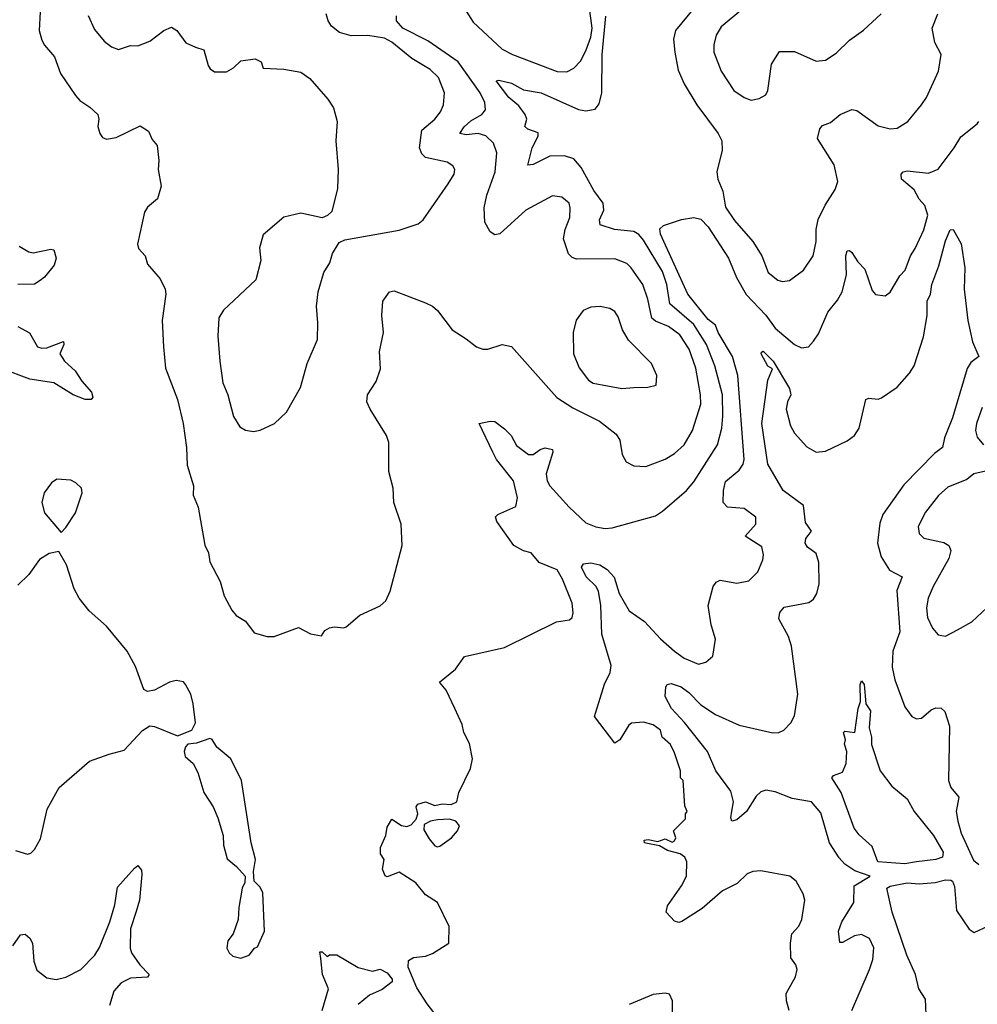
# Model space of a CAD drawing. Extents: x 1550320 to 1685906, y 509093 to 640511.
# Tile 492 of 532: x 1637112 to 1641108, y 611270 to 615380. Entities that reach past the tile are written whole.
import ezdxf

# ---------------------------------------------------------------- set-up
doc = ezdxf.new("R2010")
doc.units = 0

msp = doc.modelspace()

# ---------------------------------------------------------------- linework, layer by layer
at = {"layer": '0CON20XD'}
for points in [[(1639954.6, 615465), (1639848.5, 615335), (1639840.5, 615299.5), (1639845.3, 615245), (1639859.9, 615169.9), (1639885, 615112.9), (1639937.9, 615025), (1640026.5, 614905), (1640041.8, 614875), (1640042.9, 614835), (1640021.8, 614745), (1640025.3, 614715), (1640045.8, 614665), (1640057.2, 614597.2), (1640095, 614541.5), (1640170.9, 614455), (1640208.8, 614395), (1640235.6, 614325), (1640275, 614292.5), (1640295, 614287.9), (1640325, 614292.1), (1640382.5, 614335), (1640423.1, 614395), (1640435.3, 614454.7), (1640436, 614505), (1640444.2, 614545.8), (1640473.4, 614606.6), (1640515, 614671.2), (1640526.7, 614705), (1640511.2, 614775), (1640440.8, 614885), (1640451.2, 614925), (1640461.9, 614938.1), (1640495, 614950.8), (1640535.8, 614984.2), (1640585, 615006), (1640605, 615000.8), (1640695, 614937.5), (1640745, 614924.4), (1640773, 614927), (1640818.6, 614955), (1640875.3, 615024.7), (1640895.5, 615055), (1640945.6, 615165), (1640957.1, 615235), (1640931.4, 615285), (1640920, 615345), (1640943.5, 615405)], [(1638965, 615430.6), (1639005, 615370), (1639125, 615257.3), (1639168, 615235), (1639355, 615164.6), (1639395, 615162.9), (1639425, 615177.9), (1639452.8, 615207.2), (1639475, 615250), (1639495, 615307.8), (1639501, 615345), (1639488.2, 615438.2)], [(1640120.9, 615419.1), (1640039.8, 615350.2), (1640018.1, 615315), (1640008.1, 615275), (1640008.6, 615245), (1640038.6, 615165), (1640092, 615085), (1640135, 615055.7), (1640164.3, 615044.3), (1640198.3, 615051.7), (1640225, 615066.2)], [(1637197.5, 615412.5), (1637193.1, 615335), (1637204.4, 615294.4), (1637215, 615273.8), (1637257.5, 615225), (1637283.1, 615155), (1637345, 615063.8), (1637362.6, 615042.6), (1637405, 615015.8), (1637438, 614985), (1637442.5, 614965), (1637438, 614935), (1637446.7, 614905), (1637458.3, 614888.3), (1637475, 614882), (1637515, 614888.8), (1637615, 614936.7), (1637650, 614915), (1637665, 614880), (1637685.7, 614855), (1637692.7, 614792.7), (1637690, 614755), (1637702.9, 614685), (1637687.6, 614632.4), (1637645, 614598), (1637633, 614577), (1637603.1, 614443.1), (1637608, 614425), (1637636, 614395), (1637645, 614360), (1637697.9, 614297.9), (1637719.2, 614255), (1637721.4, 614235), (1637706.7, 614125), (1637712.2, 614015), (1637721.2, 613925), (1637771.3, 613795), (1637793.8, 613695), (1637808.2, 613595), (1637811.1, 613521.1), (1637837.1, 613435), (1637835.5, 613395), (1637856.2, 613345), (1637885, 613186.7), (1637900, 613155), (1637905, 613116.7), (1637948, 613035), (1637965.8, 612975), (1637998, 612915), (1638015, 612893.8), (1638055, 612870), (1638091.1, 612821.1), (1638145, 612805.6), (1638174.1, 612805.9), (1638275, 612843.3), (1638325, 612816.7), (1638371.7, 612808.3), (1638385, 612830), (1638405, 612842.5), (1638425, 612846.2), (1638465, 612841.2), (1638475, 612846), (1638532, 612895), (1638616.1, 612933.9), (1638640, 612955), (1638658, 612995), (1638707.5, 613185), (1638704.3, 613275), (1638673.1, 613365), (1638670, 613425), (1638652.9, 613495), (1638652, 613615), (1638643.3, 613645), (1638574, 613755), (1638561.2, 613785), (1638563.3, 613815), (1638599.7, 613870.3), (1638617.3, 613922.7), (1638614.2, 613995), (1638630, 614075), (1638623.5, 614145), (1638627.5, 614205), (1638655, 614243.8), (1638675, 614248), (1638805, 614198), (1638835, 614184), (1638855, 614166), (1638916.1, 614086.1), (1638975, 614047.8), (1639018.8, 614015), (1639045, 614004.4), (1639065.5, 614004.5), (1639126.1, 614023.9), (1639165, 614016.2), (1639353.5, 613803.5), (1639419.9, 613759.9), (1639531.4, 613705), (1639600.5, 613650.5), (1639616.9, 613625), (1639626, 613565), (1639643.3, 613535), (1639675, 613518.6), (1639725, 613515.5), (1639805, 613545.5), (1639845, 613569.5), (1639884.4, 613605), (1639919.2, 613665), (1639953.9, 613775), (1639953.5, 613815), (1639934.2, 613925), (1639905.3, 614005), (1639866.9, 614065), (1639819.7, 614099.7), (1639765, 614121.6), (1639750, 614135), (1639733.1, 614213.1), (1639711.8, 614275), (1639664.3, 614344.3), (1639645, 614362.1), (1639595, 614381.5), (1639435, 614380.4), (1639417.5, 614387.5), (1639402.6, 614402.6), (1639381.2, 614465), (1639388.2, 614505), (1639407.1, 614555), (1639409.5, 614595), (1639404.3, 614615), (1639375, 614639.4), (1639335, 614644.4), (1639224.2, 614585.8), (1639115, 614486.9), (1639095, 614481.9), (1639075, 614494.3), (1639053.5, 614535), (1639050.8, 614595), (1639061.5, 614648.5), (1639096.4, 614745), (1639103.6, 614825), (1639088.8, 614865), (1639057.8, 614895), (1639025, 614904.8), (1638975, 614899.4), (1638949.2, 614905), (1638967.5, 614932.5), (1638995, 614958.6), (1639040, 614985), (1639056, 615004), (1639053.1, 615035), (1639034.1, 615075), (1638942.4, 615205), (1638815, 615291.6), (1638710.3, 615345), (1638684, 615375), (1638685, 615396)], [(1637398.3, 615398.3), (1637425, 615339.2), (1637465, 615290.6), (1637495, 615266.7), (1637525, 615256.5), (1637575, 615272.7), (1637605, 615270.5), (1637655, 615290), (1637714, 615335), (1637745, 615349.2), (1637767.5, 615335), (1637805, 615283.3), (1637846.1, 615266.1), (1637880, 615255), (1637898.8, 615188.8), (1637906.7, 615175), (1637925, 615162), (1637975, 615162), (1638005, 615178.8), (1638035, 615208), (1638095, 615216.7), (1638120, 615205), (1638128.3, 615178.3), (1638215, 615173.8), (1638285, 615161.2), (1638322.5, 615135), (1638398.3, 615048.3), (1638421.7, 615011.7), (1638437.5, 614955), (1638431.4, 614875), (1638440.6, 614755), (1638438.6, 614675), (1638415, 614580), (1638397, 614563), (1638375, 614553.3), (1638285, 614572.5), (1638215, 614555.8), (1638127.7, 614482.3), (1638112.7, 614427.3), (1638118, 614375), (1638097.5, 614295), (1637962.8, 614167.2), (1637943.7, 614136.3), (1637939, 614059), (1637946.8, 613955), (1637959.6, 613865), (1637980, 613815), (1638003.9, 613723.9), (1638030.9, 613680.9), (1638055, 613666.9), (1638088.3, 613661.7), (1638115, 613667.1), (1638175.4, 613694.6), (1638225, 613742), (1638284.5, 613845), (1638311.5, 613945), (1638354.2, 614045), (1638356.2, 614115), (1638350, 614185), (1638357.5, 614245), (1638381.2, 614325), (1638406.7, 614365), (1638417.5, 614405), (1638445, 614450), (1638468.3, 614461.7), (1638695, 614501.9), (1638775, 614527.5), (1638795.5, 614544.5), (1638900, 614695), (1638925.5, 614735), (1638927.5, 614755), (1638920.2, 614770.2), (1638895.4, 614785.4), (1638805.3, 614805.3), (1638790, 614820), (1638780, 614845), (1638790.8, 614919.1), (1638844.7, 614965.3), (1638867.5, 614995), (1638880.4, 615025), (1638885.4, 615075), (1638859.2, 615139.1), (1638825, 615172.7), (1638748.3, 615218.3), (1638665, 615285.8), (1638635, 615302.6), (1638565, 615314.7), (1638495, 615312.3), (1638447.3, 615327.3), (1638412.9, 615352.9), (1638399.4, 615375), (1638391.4, 615405)], [(1638886.1, 611176.1), (1638812, 611272), (1638768.9, 611338.9), (1638733.5, 611425), (1638735, 611453.3), (1638755, 611465.6), (1638805, 611471.4), (1638835, 611482.5), (1638902.5, 611525), (1638903.8, 611595), (1638855, 611695.7), (1638805, 611728), (1638765, 611777.1), (1638695, 611822), (1638645, 611802.5), (1638637, 611807), (1638626.7, 611835), (1638632.5, 611875), (1638618.3, 611898.3), (1638617.5, 611925), (1638640, 611975), (1638645, 612010), (1638665, 612042.5), (1638705, 612016.7), (1638727, 612013), (1638745, 612020), (1638767, 612043), (1638773.3, 612065), (1638766.2, 612095), (1638774, 612106), (1638805, 612115.3), (1638845, 612100), (1638875, 612106.7), (1638912.5, 612105), (1638936, 612115), (1638944.4, 612155), (1638993.6, 612255), (1639001.7, 612295), (1638989.4, 612359.4), (1638965.6, 612405), (1638958.3, 612438.3), (1638928.1, 612505), (1638891.3, 612581.3), (1638864, 612615), (1638930.9, 612669.1), (1638968.3, 612721.7), (1639135, 612759.3), (1639352.6, 612867.4), (1639406, 612875), (1639416.9, 612885), (1639422.2, 612905), (1639418.1, 612945), (1639377.5, 613045), (1639355, 613084.3), (1639280, 613115), (1639246.2, 613155), (1639213.8, 613163.8), (1639174, 613185), (1639102.5, 613285), (1639097.5, 613305), (1639107.5, 613315), (1639181.8, 613348.2), (1639189.7, 613385), (1639173.1, 613455), (1639102.3, 613545), (1639086.2, 613575), (1639030, 613695), (1639075.9, 613704.1), (1639095, 613702.5), (1639135, 613672.5), (1639162.7, 613645), (1639185, 613603.1), (1639235, 613565.5), (1639255, 613565.5), (1639283.6, 613586.4), (1639305, 613593.6), (1639335, 613585.7), (1639336.9, 613575), (1639309.6, 613485), (1639313.1, 613455), (1639324.6, 613435), (1639405, 613345.4), (1639475, 613280), (1639516.6, 613263.4), (1639555, 613256.7), (1639585, 613258.9), (1639765, 613310), (1639795, 613329.2), (1639895, 613415.6), (1639925, 613450.6), (1640023.6, 613605), (1640041.6, 613675), (1640046.7, 613725), (1640044.8, 613815), (1640013.5, 613935), (1639978.4, 614025), (1639925, 614108.4), (1639824.8, 614194.8), (1639812, 614275), (1639795, 614329.6), (1639715, 614459.5), (1639695, 614483.8), (1639675, 614495.9), (1639594.1, 614504.1), (1639533.7, 614523.7), (1639531.2, 614545), (1639550, 614585), (1639546.7, 614615), (1639507.9, 614667.9), (1639455, 614763.6), (1639425, 614799.2), (1639385, 614811.3), (1639325, 614810.8), (1639255, 614775.5), (1639232.5, 614772.5), (1639250.3, 614845), (1639275.9, 614894.1), (1639275, 614908.6), (1639233.1, 614923.1), (1639220, 614935), (1639228.5, 614965), (1639221.3, 614985), (1639195, 615020.2), (1639153.2, 615055), (1639100, 615125), (1639112, 615128), (1639165, 615114.7), (1639215, 615086.8), (1639288.6, 615075), (1639444.6, 615005.4), (1639475, 615000.4), (1639513.1, 615006.9), (1639530.5, 615029.5), (1639541.2, 615075), (1639542.9, 615235), (1639557.9, 615395)], [(1640225, 615066.2), (1640234.3, 615085), (1640249.2, 615195), (1640283.2, 615246.8), (1640345, 615247.5), (1640435, 615207.1), (1640475, 615211.1), (1640519.3, 615240.7), (1640574.3, 615295), (1640633.1, 615336.9), (1640707.5, 615405)], [(1640323.5, 611245), (1640312.2, 611285), (1640311.1, 611315), (1640349.2, 611385), (1640355.7, 611415), (1640350.6, 611435), (1640330.6, 611465), (1640328.5, 611525), (1640334.4, 611565), (1640363, 611597), (1640376, 611624), (1640388.2, 611705), (1640380.9, 611730.9), (1640351.9, 611785), (1640325.6, 611805), (1640205, 611827.6), (1640171.2, 611825), (1640147.5, 611815), (1640106.2, 611775), (1640045, 611743.6), (1639959.7, 611670.3), (1639875, 611616.7), (1639862.5, 611612.5), (1639845, 611617.1), (1639810, 611655), (1639815, 611682), (1639873.3, 611765), (1639894.3, 611805), (1639895.6, 611865), (1639887.5, 611885), (1639868.3, 611898.3), (1639815, 611912.1), (1639781.5, 611931.5), (1639725, 611942.5), (1639718.8, 611945), (1639717.5, 611955), (1639735, 611958.8), (1639775, 611950), (1639805, 611960.8), (1639835, 611947.5), (1639845, 611952.5), (1639850, 611965), (1639840, 611995), (1639890, 612045), (1639890, 612065), (1639897.5, 612075), (1639888.3, 612098.3), (1639880, 612205), (1639870, 612215), (1639870, 612245), (1639845, 612320), (1639827.5, 612355), (1639792.5, 612385), (1639786, 612415), (1639755, 612437.5), (1639715, 612448), (1639665, 612443.3), (1639654.2, 612435), (1639615.9, 612374.1), (1639595, 612360), (1639511.2, 612471.2), (1639552.9, 612607.1), (1639576.5, 612655), (1639580.4, 612685), (1639541.2, 612815), (1639536.5, 612935), (1639527.2, 612995), (1639515.9, 613015.9), (1639476.1, 613055), (1639455.8, 613095), (1639465, 613109.5), (1639495, 613113.4), (1639533.1, 613105), (1639562.9, 613085), (1639593.3, 613053.3), (1639613.2, 612985), (1639655, 612913.1), (1639718.8, 612868.8), (1639785.5, 612795.5), (1639845, 612744.2), (1639885, 612715.7), (1639945, 612690.8), (1639975, 612698), (1640005, 612724), (1640015.8, 612795), (1639997.1, 612855), (1639984.5, 612935), (1640005.7, 613015), (1640017.9, 613032.1), (1640035, 613041.4), (1640105, 613027.8), (1640155, 613038.5), (1640192.7, 613075), (1640213.6, 613125), (1640216.3, 613146.3), (1640209.3, 613179.3), (1640140, 613225), (1640184.4, 613275), (1640183.2, 613303.2), (1640135, 613340.6), (1640065.5, 613345.5), (1640047.5, 613365), (1640048.4, 613415), (1640057.6, 613452.4), (1640115, 613500), (1640130.8, 613525), (1640135.4, 613545), (1640108.3, 613895), (1640086.2, 613975), (1640027, 614075), (1640015.2, 614105), (1639985, 614128.8), (1639899.5, 614235), (1639786.3, 614485), (1639782.9, 614507.1), (1639798.8, 614521.2), (1639873.1, 614546.9), (1639925.2, 614555.2), (1639955, 614548.3), (1639984.9, 614515), (1640070.3, 614385), (1640103.7, 614303.7), (1640143.8, 614233.8), (1640225, 614146.9), (1640265, 614092.8), (1640345.8, 614025), (1640375, 614010.6), (1640403.3, 614015), (1640425, 614038.8), (1640445, 614068.8), (1640485, 614160), (1640525, 614209.2), (1640543.5, 614245), (1640562.5, 614315), (1640559.4, 614395), (1640565, 614416), (1640575, 614417.1), (1640585, 614408.8), (1640609.7, 614369.7), (1640638.6, 614338.6), (1640669.7, 614249.7), (1640683, 614233), (1640723, 614227), (1640745, 614242.5), (1640785, 614311.2), (1640806.7, 614335), (1640829.2, 614395), (1640849.2, 614425), (1640885, 614503.3), (1640901.1, 614565), (1640888.9, 614605), (1640865, 614631.4), (1640845, 614669.5), (1640791.9, 614715), (1640790.8, 614735), (1640798.8, 614745), (1640815, 614750), (1640905, 614740), (1640944.1, 614755.9), (1641011.9, 614845), (1641039, 614891), (1641106.9, 614945), (1641114.5, 614955.5)], [(1640584.5, 611245), (1640658.5, 611415), (1640672.4, 611457.6), (1640676.1, 611506.1), (1640658.6, 611545), (1640625, 611561.5), (1640595, 611556.5), (1640545, 611528.6), (1640535, 611528.8), (1640528.8, 611575), (1640543.1, 611615), (1640592.9, 611695), (1640594.4, 611765), (1640661.2, 611805), (1640597.4, 611827.4), (1640554.7, 611854.7), (1640531.3, 611881.3), (1640491.5, 611945), (1640455, 612070), (1640416.2, 612115), (1640335, 612129.3), (1640265, 612156.9), (1640225, 612163.8), (1640205, 612157.3), (1640185, 612139.1), (1640145, 612075.4), (1640105, 612040), (1640084, 612035), (1640079.1, 612049.1), (1640083.4, 612076.6), (1640090.8, 612115), (1640079.9, 612159.9), (1640016.8, 612245), (1639981.9, 612325), (1639886.9, 612446.9), (1639831.3, 612505), (1639805.8, 612555), (1639808.8, 612595), (1639814.3, 612605.7), (1639830.9, 612609.1), (1639872.2, 612595), (1639905, 612572.5), (1639955, 612520.9), (1640015, 612480), (1640115, 612435.9), (1640255, 612403.4), (1640280, 612405), (1640300.8, 612415), (1640330, 612445), (1640345, 612474), (1640359.4, 612565), (1640333.3, 612765), (1640320.4, 612805), (1640280.5, 612879.5), (1640284.1, 612905.9), (1640301.7, 612928.3), (1640405, 612948.1), (1640425, 612960.8), (1640437.9, 612985), (1640447.8, 613025), (1640447.2, 613115), (1640435, 613152.5), (1640398.9, 613178.9), (1640390, 613195), (1640393.1, 613215), (1640416, 613245), (1640391.1, 613281.1), (1640382.1, 613352.1), (1640297.9, 613415), (1640234.3, 613524.3), (1640208.4, 613695), (1640234.2, 613875), (1640253, 613923), (1640234.5, 613934.5), (1640206.2, 613985), (1640207, 613993), (1640215, 613996.7), (1640256.5, 613955), (1640325, 613841.2), (1640329.7, 613815), (1640315.9, 613785), (1640310.9, 613755), (1640328.5, 613685), (1640345.6, 613655), (1640396.9, 613596.9), (1640435, 613574.4), (1640475, 613579.1), (1640565, 613622.3), (1640595.3, 613644.7), (1640615.5, 613675), (1640643.3, 613795), (1640655, 613800), (1640695, 613795.8), (1640708.3, 613801.7), (1640773.6, 613846.4), (1640825.6, 613904.4), (1640844.2, 613935.7), (1640883.2, 614056.8), (1640898.9, 614145), (1640898.5, 614205), (1640913.1, 614235), (1640917.9, 614275), (1640947.1, 614352.9), (1640975, 614456.7), (1640995, 614502.5), (1641007.5, 614505), (1641041.2, 614445), (1641055.6, 614345), (1641053.5, 614255), (1641069.1, 614125), (1641088.1, 614035), (1641114.5, 613975), (1641080.6, 613949.4), (1641066, 613924), (1641005, 613718.6), (1640970.7, 613635), (1640962.9, 613595), (1640930.1, 613569.9), (1640801.3, 613438.7), (1640714.5, 613315), (1640700.8, 613279.2), (1640691.4, 613195), (1640707.5, 613137.5), (1640742.3, 613082.3), (1640794.4, 613055), (1640772.2, 612997.7), (1640784.3, 612825.7), (1640755.9, 612745), (1640752.5, 612677.5), (1640763.5, 612625), (1640805, 612512.5), (1640835, 612471.4), (1640855, 612462.5), (1640875, 612464.3), (1640915, 612499.1), (1640935, 612508.2), (1640956.8, 612506.8), (1640973, 612493), (1640991.5, 612431.5), (1640988.2, 612205), (1640997.3, 612175), (1641031.4, 612135), (1641020.4, 612075), (1641026.2, 612035), (1641041.1, 611985), (1641092.5, 611872.5), (1641114.2, 611854.2)], [(1637110, 614435), (1637150.9, 614410.9), (1637167.7, 614407.7), (1637242.5, 614422.5), (1637255, 614420), (1637263.8, 614385), (1637256, 614355), (1637216.2, 614305), (1637197.9, 614292.1), (1637174.3, 614275.7), (1637105, 614275.5)], [(1639625, 613841.5), (1639675, 613844.3), (1639733.9, 613846.1), (1639767.5, 613855), (1639771.2, 613895), (1639749.2, 613945), (1639652.2, 614042.2), (1639627.2, 614085), (1639609.3, 614139.3), (1639595, 614162.5), (1639574.5, 614174.5), (1639535, 614183.1), (1639495, 614180.6), (1639463.7, 614166.3), (1639434.6, 614125.4), (1639422.2, 614075), (1639423.2, 613985), (1639446.3, 613926.4), (1639485, 613875.6), (1639505, 613862.7), (1639625, 613841.5)], [(1637105, 614100), (1637152.9, 614072.9), (1637186.7, 614015), (1637205, 614008.6), (1637225, 614010.8), (1637295, 614037.5), (1637295.8, 614025), (1637279.2, 613985), (1637299.4, 613955), (1637343.5, 613915), (1637371.4, 613871.4), (1637412, 613825), (1637416.7, 613805), (1637410, 613795), (1637385, 613794.5), (1637335, 613814.6), (1637255, 613864.6), (1637155, 613879.6), (1637036.2, 613923.8)], [(1641128.1, 613761.9), (1641105.3, 613694.7), (1641100.8, 613665), (1641107.1, 613637.1), (1641134.5, 613605)], [(1641205, 613509.6), (1641093.3, 613485), (1641065, 613461.1), (1640985, 613428.9), (1640945.9, 613394.1), (1640891.4, 613325), (1640861.4, 613265), (1640865.8, 613235.8), (1640885.5, 613215.5), (1640967.9, 613197.9), (1640989.2, 613185), (1640997.5, 613165), (1640989.2, 613130.9), (1640923.8, 613015), (1640903.1, 612965), (1640895.5, 612925), (1640900.5, 612885), (1640920.6, 612840.6), (1640945, 612812), (1640975, 612807.5), (1641026, 612834), (1641085, 612867.5), (1641168.6, 612945)], [(1637285, 613240), (1637305, 613260), (1637345, 613322.5), (1637372.5, 613405), (1637370, 613425), (1637347, 613447), (1637325, 613457.5), (1637267, 613463), (1637245, 613447.5), (1637213.8, 613405), (1637204, 613365), (1637215, 613322.5), (1637285, 613240)], [(1637095, 611912), (1637145, 611896.7), (1637158.3, 611901.7), (1637174.1, 611915.9), (1637199.1, 611960.9), (1637226.7, 612085), (1637276.9, 612175), (1637403.8, 612285), (1637485, 612314), (1637548.3, 612331.7), (1637625, 612413.3), (1637655, 612432.5), (1637675, 612430), (1637771.2, 612391.2), (1637830.8, 612415), (1637845.6, 612445), (1637836.4, 612525), (1637826.2, 612565), (1637804, 612605), (1637795, 612615.8), (1637765, 612622.5), (1637737.5, 612615), (1637675, 612581.2), (1637645, 612576.2), (1637630, 612585), (1637595, 612680), (1637560, 612745), (1637475, 612848.6), (1637402.6, 612912.6), (1637360.4, 612965), (1637340, 613005), (1637307.5, 613105), (1637275, 613160), (1637235, 613152.5), (1637195, 613126.7), (1637150, 613065), (1637105, 613020)], [(1640805, 611856.2), (1640693.6, 611865), (1640669.1, 611929.1), (1640615, 611978.1), (1640594.5, 612005), (1640540.6, 612155), (1640500.8, 612215), (1640507.5, 612225), (1640545, 612240), (1640561.2, 612275), (1640564.2, 612325), (1640553.8, 612356.2), (1640557.5, 612375), (1640550, 612405), (1640555, 612410), (1640596.7, 612405), (1640611.2, 612505), (1640621.2, 612535), (1640619.2, 612605), (1640625, 612620), (1640635.4, 612605.4), (1640643.3, 612525), (1640662.7, 612495), (1640657.1, 612425), (1640667.1, 612385), (1640666.2, 612355), (1640703.3, 612245), (1640750.7, 612180.7), (1640815, 612127.5), (1640844.2, 612075), (1640925, 611974.3), (1640965.3, 611905), (1640962.5, 611885), (1640935, 611875.3), (1640855, 611864.9), (1640805, 611856.2)], [(1638035, 611462.5), (1638070, 611475), (1638092.5, 611505), (1638105, 611510), (1638134.2, 611575), (1638126.5, 611735), (1638115, 611760), (1638090, 611785), (1638087.5, 611825), (1638095.8, 611875), (1638078, 611945), (1638037.8, 612205), (1637993.8, 612295), (1637934.3, 612344.3), (1637915, 612376.2), (1637905, 612380), (1637850, 612360), (1637814.4, 612355.6), (1637803.8, 612345), (1637798.8, 612325), (1637803.3, 612305), (1637836.1, 612276.1), (1637855, 612237.5), (1637880, 612155), (1637919.2, 612095), (1637938.8, 612048.8), (1637961.2, 611975), (1637962, 611935), (1637977.3, 611877.3), (1638017.5, 611845), (1638052.5, 611805), (1638051.7, 611778.3), (1638040, 611755), (1638026.7, 611675), (1638023.3, 611625), (1638003.3, 611565), (1637980, 611535), (1637976.7, 611505), (1637986.7, 611485), (1638001.7, 611471.7), (1638035, 611462.5)], [(1638855, 611927.1), (1638865, 611930), (1638914, 611965), (1638939.2, 611995), (1638946.7, 612015), (1638932.5, 612035), (1638905, 612042.7), (1638855, 612040.7), (1638825.7, 612034.3), (1638799.5, 612020.5), (1638798.7, 611998.7), (1638820.5, 611960.5), (1638845, 611932.5), (1638855, 611927.1)], [(1637083.3, 611515), (1637115, 611560.8), (1637135, 611562.5), (1637155, 611545.8), (1637165, 611526.2), (1637170.6, 611450.6), (1637183.5, 611413.5), (1637225, 611380.9), (1637265, 611373.8), (1637305, 611384.1), (1637367.8, 611415), (1637425.3, 611475), (1637445, 611507.1), (1637488.6, 611615), (1637509.4, 611685), (1637520.2, 611759.8), (1637590.7, 611839.3), (1637605, 611850), (1637620, 611830), (1637622.3, 611812.3), (1637612.4, 611705), (1637598, 611658), (1637574.2, 611585), (1637573.1, 611505), (1637579.1, 611485), (1637614, 611435), (1637652.5, 611395), (1637645, 611383.5), (1637575, 611380), (1637535, 611360.6), (1637505.6, 611325), (1637487.5, 611265)], [(1640895.4, 611195), (1640892.4, 611292.4), (1640863.8, 611335), (1640850, 611395), (1640813.8, 611475), (1640753.1, 611655), (1640730.3, 611755), (1640745, 611763.4), (1640815, 611777.5), (1640865, 611772.7), (1640931.6, 611778.4), (1640975, 611790.4), (1640998.2, 611788.2), (1641005, 611784.4), (1641012.4, 611762.4), (1641021.6, 611661.6), (1641074.7, 611584.7), (1641095, 611570.6), (1641155, 611598.5)], [(1638374, 611245), (1638401.2, 611335), (1638376.2, 611395), (1638368.3, 611461.7), (1638365, 611490), (1638375, 611490), (1638395, 611470), (1638405, 611477.5), (1638435, 611477.5), (1638524, 611424), (1638585, 611408.8), (1638616.8, 611416.8), (1638645, 611401.2), (1638666.7, 611375), (1638665.9, 611364.1), (1638625, 611332.5), (1638571.7, 611308.3), (1638525, 611270)], [(1639836.2, 611195), (1639836.7, 611285), (1639823, 611313), (1639805, 611317.5), (1639755, 611311.2), (1639655, 611270)]]:
    msp.add_lwpolyline(points, dxfattribs=at)

doc.saveas('drawing.dxf')
